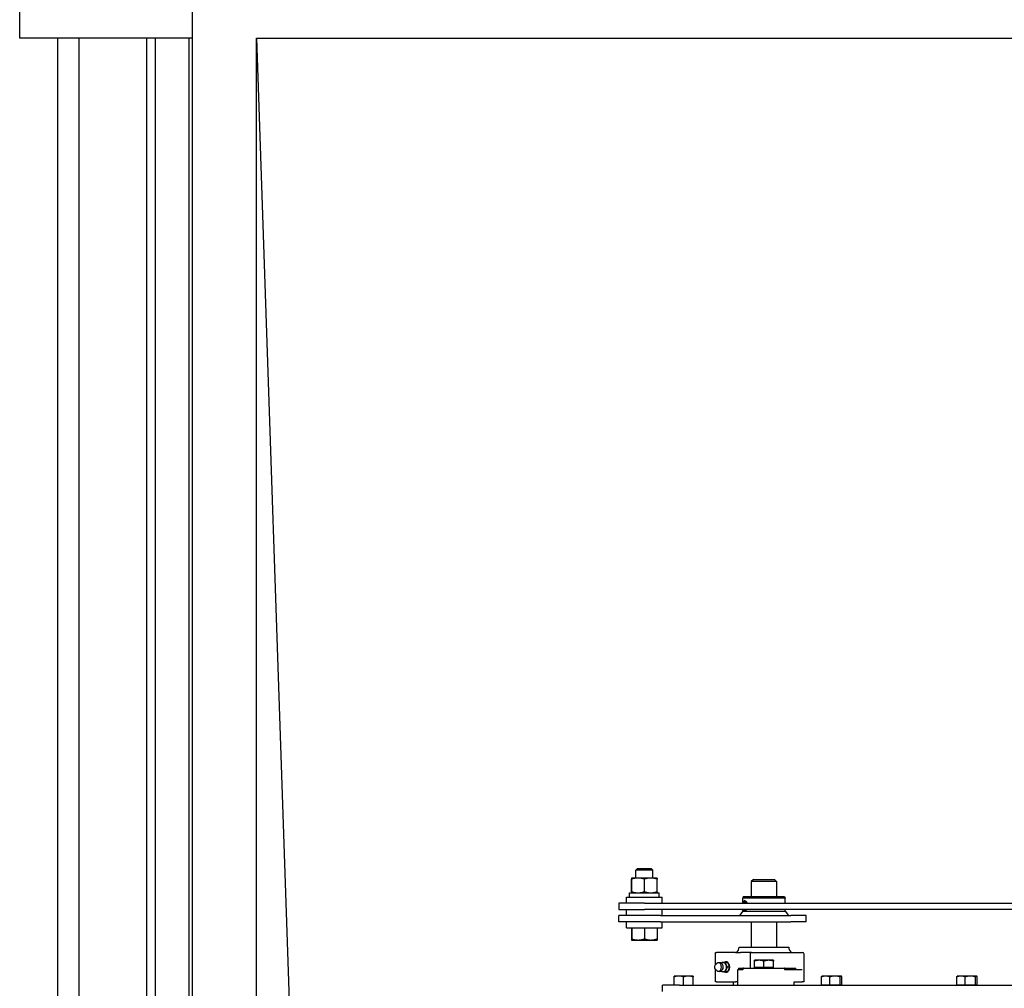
# Model space of a CAD drawing. Header units: inches. Extents: x 24 to 1128, y -69 to 748.
# Tile 589 of 656: x 503 to 532, y 642 to 670. Entities that reach past the tile are written whole.
import ezdxf

# ---------------------------------------------------------------- set-up
doc = ezdxf.new("R2010")
doc.units = ezdxf.units.IN
doc.header["$LTSCALE"] = 32
doc.header["$MEASUREMENT"] = 0
doc.layers.add('Visible (ANSI)', color=7, linetype='Continuous', lineweight=30)

msp = doc.modelspace()

# ---------------------------------------------------------------- linework, layer by layer
at = {"layer": 'Visible (ANSI)'}
for p, q in [((503.15563, 669.66853), (503.15563, 671.58853)), ((508.25563, 671.56853), (508.25563, 557.01853)), ((508.25563, 669.66853), (503.15563, 669.66853)), ((504.28063, 558.91853), (504.28063, 669.66853)), ((504.90563, 669.66853), (504.90563, 558.91853)), ((506.90563, 669.66853), (506.90563, 558.91853)), ((507.15563, 669.66853), (507.15563, 558.91853)), ((508.15563, 669.66853), (508.15563, 558.91853)), ((510.15563, 669.66853), (564.15563, 669.66853)), ((510.15563, 558.91853), (510.15563, 669.66853)), ((510.15563, 669.66853), (511.15563, 640.29353)), ((521.41729, 645.11653), (521.3701, 645.07076)), ((521.8701, 645.07076), (521.3701, 645.07076)), ((521.3701, 644.83553), (521.3701, 645.07076)), ((521.41729, 645.11653), (521.82291, 645.11653)), ((521.82291, 645.11653), (521.8701, 645.07076)), ((521.8701, 644.83553), (521.8701, 645.07076)), ((521.24449, 644.43102), (521.24449, 644.80204)), ((521.43352, 644.83553), (521.2451, 644.83553)), ((521.2451, 644.83553), (521.2451, 644.83553)), ((521.2451, 644.83553), (521.2451, 644.83553)), ((521.24571, 644.43102), (521.24571, 644.80204)), ((521.80852, 644.83553), (521.43352, 644.83553)), ((521.62133, 644.43102), (521.62133, 644.80204)), ((521.9951, 644.83553), (521.80852, 644.83553)), ((521.9951, 644.83553), (521.9951, 644.83553)), ((521.99571, 644.43102), (521.99571, 644.80204)), ((524.84313, 644.79353), (524.78063, 644.73103)), ((525.53063, 644.73103), (524.78063, 644.73103)), ((524.78063, 644.73103), (524.78063, 644.29353)), ((524.84313, 644.79353), (525.46813, 644.79353)), ((525.46813, 644.79353), (525.53063, 644.73103)), ((525.53063, 644.73103), (525.53063, 644.29353)), ((521.1856, 644.39753), (522.0546, 644.39753)), ((521.1856, 644.27253), (521.1856, 644.39753)), ((521.2451, 644.39753), (521.2451, 644.39753)), ((521.9951, 644.39753), (521.9951, 644.39753)), ((522.0546, 644.27253), (522.0546, 644.39753)), ((521.6201, 644.09553), (520.8701, 644.09553)), ((520.8701, 644.09553), (520.8701, 643.90803)), ((521.0886, 644.27253), (522.1516, 644.27253)), ((521.0886, 644.09553), (521.0886, 644.27253)), ((521.6201, 644.09553), (545.6201, 644.09553)), ((522.1516, 644.09553), (522.1516, 644.27253)), ((524.5457, 644.29353), (524.53063, 644.23728)), ((525.78063, 644.23728), (524.53063, 644.23728)), ((524.53063, 644.09553), (524.53063, 644.23728)), ((524.5457, 644.29353), (525.76556, 644.29353)), ((525.76556, 644.29353), (525.78063, 644.23728)), ((525.78063, 644.09553), (525.78063, 644.23728)), ((520.8701, 643.90803), (521.6201, 643.90803)), ((521.0886, 643.73103), (521.0886, 643.90803)), ((545.6201, 643.90803), (521.6201, 643.90803)), ((522.1516, 643.73103), (522.1516, 643.90803)), ((524.53063, 643.85282), (524.43376, 643.73103)), ((524.53063, 643.85282), (524.53063, 643.90803)), ((524.53063, 643.85282), (524.58516, 643.85282)), ((524.58516, 643.85282), (525.78063, 643.85282)), ((525.78063, 643.85282), (525.78063, 643.90803)), ((525.78063, 643.85282), (525.8775, 643.73103)), ((522.09474, 643.73103), (520.8701, 643.73103)), ((520.8701, 643.54353), (520.8701, 643.73103)), ((522.09474, 643.54353), (520.8701, 643.54353)), ((521.0886, 643.36653), (521.0886, 643.54353)), ((522.09474, 643.73103), (525.9467, 643.73103)), ((522.09474, 643.54353), (525.9467, 643.54353)), ((522.1516, 643.36653), (522.1516, 643.54353)), ((524.78063, 643.54353), (524.78063, 642.79353)), ((525.53063, 643.54353), (525.53063, 642.79353)), ((526.40563, 643.73103), (525.9467, 643.73103)), ((526.40563, 643.54353), (525.9467, 643.54353)), ((526.40563, 643.54353), (526.40563, 643.73103)), ((521.0886, 643.36653), (522.1516, 643.36653)), ((521.24449, 643.36653), (521.24449, 643.03602)), ((521.24571, 643.36653), (521.24571, 643.03602)), ((521.62133, 643.36653), (521.62133, 643.03602)), ((521.99571, 643.36653), (521.99571, 643.03602)), ((521.2451, 643.00253), (521.2451, 643.00253)), ((521.2451, 643.00253), (521.43352, 643.00253)), ((521.2451, 643.00253), (521.2451, 643.00253)), ((521.43352, 643.00253), (521.80852, 643.00253)), ((521.80852, 643.00253), (521.9951, 643.00253)), ((521.9951, 643.00253), (521.9951, 643.00253)), ((523.72165, 642.63728), (523.75094, 642.63728)), ((523.72165, 642.27137), (523.72165, 642.63728)), ((524.31662, 642.63728), (523.75094, 642.63728)), ((524.31662, 642.63728), (524.45804, 642.63728)), ((524.42138, 642.79353), (525.88988, 642.79353)), ((524.78672, 642.63728), (524.45804, 642.63728)), ((524.78672, 642.63728), (526.29313, 642.63728)), ((524.08133, 642.3407), (524.01522, 642.3407)), ((524.74756, 642.58728), (524.74756, 642.16853)), ((525.01501, 642.40291), (524.87438, 642.40291)), ((524.87438, 642.19353), (524.87438, 642.37779)), ((525.29626, 642.40291), (525.01501, 642.40291)), ((525.15563, 642.19353), (525.15563, 642.37779)), ((525.43688, 642.40291), (525.29626, 642.40291)), ((525.43688, 642.19353), (525.43688, 642.37779)), ((526.34313, 641.76853), (526.34313, 642.58728)), ((523.72165, 641.76853), (523.72165, 642.13444)), ((523.72914, 642.27928), (523.76144, 642.30867)), ((523.72914, 642.12653), (523.76144, 642.09714)), ((524.08133, 642.06511), (524.01522, 642.06511)), ((524.13759, 642.2029), (524.07148, 642.2029)), ((524.37353, 642.11853), (524.37353, 641.66853)), ((524.53541, 642.11853), (524.37353, 642.11853)), ((524.40221, 642.16853), (524.40221, 642.11853)), ((524.40221, 642.16853), (524.53541, 642.16853)), ((524.53541, 642.16853), (524.53541, 642.11853)), ((524.54651, 642.16853), (524.53541, 642.16853)), ((524.54651, 642.16853), (525.76475, 642.16853)), ((525.15563, 642.19353), (524.87438, 642.19353)), ((524.90251, 642.19353), (524.90251, 642.16853)), ((525.43688, 642.19353), (525.15563, 642.19353)), ((525.40876, 642.19353), (525.40876, 642.16853)), ((525.77586, 642.16853), (525.76475, 642.16853)), ((525.77586, 642.16853), (526.10012, 642.16853)), ((525.77586, 642.11853), (525.77586, 642.16853)), ((526.28474, 642.11853), (525.77586, 642.11853)), ((526.10012, 642.11853), (526.10012, 642.16853)), ((522.64013, 641.93653), (522.49963, 641.93653)), ((522.49963, 641.66853), (522.49963, 641.91143)), ((522.92113, 641.93653), (522.64013, 641.93653)), ((522.78063, 641.66853), (522.78063, 641.91143)), ((523.06163, 641.93653), (522.92113, 641.93653)), ((523.06163, 641.66853), (523.06163, 641.91143)), ((523.75094, 641.76853), (523.72165, 641.76853)), ((523.75094, 641.76853), (524.31662, 641.76853)), ((524.2582, 641.66853), (524.2582, 641.76853)), ((524.37243, 641.76853), (524.31662, 641.76853)), ((524.37243, 641.76853), (524.37243, 641.66853)), ((526.05086, 641.76853), (526.28474, 641.76853)), ((526.05086, 641.66853), (526.05086, 641.76853)), ((526.05307, 641.66853), (526.05307, 641.76853)), ((526.34313, 641.76853), (526.28474, 641.76853)), ((526.85238, 641.66853), (526.85238, 641.91144)), ((526.87463, 641.93653), (526.871, 641.93444)), ((526.97817, 641.93653), (526.87463, 641.93653)), ((527.25558, 641.93653), (526.97817, 641.93653)), ((527.10396, 641.66853), (527.10396, 641.91144)), ((527.43305, 641.93653), (527.25558, 641.93653)), ((527.40721, 641.66853), (527.40721, 641.91144)), ((527.43663, 641.93653), (527.43305, 641.93653)), ((527.43663, 641.93653), (527.44027, 641.93444)), ((527.45888, 641.66853), (527.45888, 641.91144)), ((530.85238, 641.66853), (530.85238, 641.91144)), ((530.87463, 641.93653), (530.871, 641.93444)), ((530.97817, 641.93653), (530.87463, 641.93653)), ((531.25558, 641.93653), (530.97817, 641.93653)), ((531.10396, 641.66853), (531.10396, 641.91144)), ((531.43305, 641.93653), (531.25558, 641.93653)), ((531.40721, 641.66853), (531.40721, 641.91144)), ((531.43663, 641.93653), (531.43305, 641.93653)), ((531.43663, 641.93653), (531.44027, 641.93444)), ((531.45888, 641.66853), (531.45888, 641.91144)), ((522.65563, 641.66853), (522.15563, 641.66853)), ((522.15563, 641.48103), (522.15563, 641.66853)), ((522.65563, 641.66853), (551.65563, 641.66853)), ((526.97817, 641.66853), (526.85238, 641.66853)), ((526.87463, 641.66853), (526.87463, 641.66853)), ((527.10396, 641.66853), (526.97817, 641.66853)), ((527.25558, 641.66853), (527.10396, 641.66853)), ((527.40721, 641.66853), (527.25558, 641.66853)), ((527.43305, 641.66853), (527.40721, 641.66853)), ((527.45888, 641.66853), (527.43305, 641.66853)), ((527.43663, 641.66853), (527.43663, 641.66853)), ((530.97817, 641.66853), (530.85238, 641.66853)), ((530.87463, 641.66853), (530.87463, 641.66853)), ((531.10396, 641.66853), (530.97817, 641.66853)), ((531.25558, 641.66853), (531.10396, 641.66853)), ((531.40721, 641.66853), (531.25558, 641.66853)), ((531.43305, 641.66853), (531.40721, 641.66853)), ((531.45888, 641.66853), (531.43305, 641.66853)), ((531.43663, 641.66853), (531.43663, 641.66853))]:
    msp.add_line(p, q, dxfattribs=at)
for centre, radius, start, end in [((524.23388, 642.79353), 0.1875, 303.55731, 0), ((526.07738, 642.79353), 0.1875, 180, 236.44269), ((526.29313, 642.58728), 0.05, 0, 90), ((523.82625, 642.2029), 0.12795, 35.043536, 105.134486), ((523.82625, 642.2029), 0.12795, 254.865514, 324.956464)]:
    msp.add_arc(centre, radius, start, end, dxfattribs=at)
for centre, major_axis, ratio, start_param, end_param in [((524.59157, 644.01228), (0, 0.15625), 0.40848832, 0.6410601, 1.00889045), ((524.58516, 644.01228), (0, 0.1232), 0.40848832, 5.45434424, 7.11202637), ((524.59157, 644.01228), (0, 0.15625), 0.40848832, 0.0499045, 0.6410601), ((524.59157, 644.01228), (0, -0.15625), 0.40848832, 2.13270221, 2.50053255), ((524.59157, 644.01228), (0, 0.15625), 0.40848832, 2.30123975, 2.50053255), ((524.59157, 644.01228), (0, -0.15625), 0.40848832, 5.6421252, 6.23328081), ((524.58516, 644.01228), (0, -0.1232), 0.40848832, 5.72117409, 6.84519653), ((524.59157, 644.01228), (0, -0.15625), 0.40848832, 0.6410601, 0.8403529), ((523.80954, 642.2029), (0, 0.12575), 0.70710678, 2.5699821, 6.85479586), ((523.95026, 642.2029), (0, 0.1378), 0.70710678, 0, 0.63680804), ((523.95026, 642.2029), (0, 0.1378), 0.70710678, 5.23598776, 6.28318531), ((524.03378, 642.2029), (0, -0.15625), 0.70710678, 5.79224464, 9.91571863), ((523.95026, 642.2029), (0, -0.1378), 0.70710678, 5.64637727, 6.28318531), ((523.87863, 642.2029), (0, -0.10433), 0.70710678, 0.78949219, 2.35210046), ((523.95026, 642.2029), (0, -0.1378), 0.70710678, 0, 1.04719755), ((523.95026, 642.2029), (0, -0.1378), 0.70710678, 1.04719755, 2.0943951), ((524.05588, 642.2029), (0, -0.125), 0.70710678, 0.50126686, 2.6403258)]:
    msp.add_ellipse(centre, major_axis=major_axis, ratio=ratio, start_param=start_param, end_param=end_param, dxfattribs=at)
for points, weights in [([(521.2451, 644.83553), (521.24482, 644.83553), (521.24449, 644.80204)], [1, 1.0379548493, 1]), ([(521.24571, 644.80204), (521.24539, 644.83553), (521.2451, 644.83553)], [1, 1.0379548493, 1]), ([(521.43352, 644.83553), (521.34636, 644.83553), (521.24571, 644.80204)], [1, 1.0379548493, 1]), ([(521.62133, 644.80204), (521.52068, 644.83553), (521.43352, 644.83553)], [1, 1.0379548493, 1]), ([(521.80852, 644.83553), (521.72164, 644.83553), (521.62133, 644.80204)], [1, 1.0379548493, 1]), ([(521.99571, 644.80204), (521.89539, 644.83553), (521.80852, 644.83553)], [1, 1.0379548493, 1]), ([(521.9951, 644.83553), (521.99538, 644.83537), (521.99571, 644.80204)], [1.00038481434, 1.03776145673, 1]), ([(521.24449, 644.43102), (521.24482, 644.39753), (521.2451, 644.39753)], [1, 1.0379548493, 1]), ([(521.2451, 644.39753), (521.24539, 644.39753), (521.24571, 644.43102)], [1, 1.0379548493, 1]), ([(521.24571, 644.43102), (521.34636, 644.39753), (521.43352, 644.39753)], [1, 1.0379548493, 1]), ([(521.43352, 644.39753), (521.52068, 644.39753), (521.62133, 644.43102)], [1, 1.0379548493, 1]), ([(521.62133, 644.43102), (521.72164, 644.39753), (521.80852, 644.39753)], [1, 1.0379548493, 1]), ([(521.80852, 644.39753), (521.89539, 644.39753), (521.99571, 644.43102)], [1, 1.0379548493, 1]), ([(521.99571, 644.43102), (521.99538, 644.39769), (521.9951, 644.39753)], [1, 1.03776145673, 1.00038481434]), ([(521.24449, 643.03602), (521.24482, 643.00253), (521.2451, 643.00253)], [1, 1.0379548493, 1]), ([(521.2451, 643.00253), (521.24539, 643.00253), (521.24571, 643.03602)], [1, 1.0379548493, 1]), ([(521.24571, 643.03602), (521.34636, 643.00253), (521.43352, 643.00253)], [1, 1.0379548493, 1]), ([(521.43352, 643.00253), (521.52068, 643.00253), (521.62133, 643.03602)], [1, 1.0379548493, 1]), ([(521.62133, 643.03602), (521.72164, 643.00253), (521.80852, 643.00253)], [1, 1.0379548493, 1]), ([(521.80852, 643.00253), (521.89539, 643.00253), (521.99571, 643.03602)], [1, 1.0379548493, 1]), ([(521.99571, 643.03602), (521.99538, 643.00269), (521.9951, 643.00253)], [1, 1.03776145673, 1.00038481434]), ([(523.88729, 642.31536), (523.89422, 642.32751), (523.90271, 642.3407)], [1.01723833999, 1.0132325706, 1]), ([(523.90271, 642.3407), (523.92416, 642.3407), (523.95026, 642.3407)], [1, 1.0379548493, 1]), ([(523.95026, 642.3407), (523.97637, 642.3407), (524.01522, 642.3407)], [1, 1.0379548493, 1]), ([(524.01522, 642.3407), (524.02159, 642.30378), (524.03465, 642.2718)], [1, 1.0379548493, 1]), ([(524.11816, 642.2718), (524.10511, 642.30378), (524.08133, 642.3407)], [1, 1.0379548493, 1]), ([(524.87438, 642.37779), (524.87438, 642.40291), (524.87438, 642.40291)], [1, 1.0379548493, 1]), ([(525.01501, 642.40291), (524.94974, 642.40291), (524.87438, 642.37779)], [1, 1.0379548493, 1]), ([(525.15563, 642.37779), (525.08027, 642.40291), (525.01501, 642.40291)], [1, 1.0379548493, 1]), ([(525.29626, 642.40291), (525.23099, 642.40291), (525.15563, 642.37779)], [1, 1.0379548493, 1]), ([(525.43688, 642.37779), (525.36152, 642.40291), (525.29626, 642.40291)], [1, 1.0379548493, 1]), ([(525.43688, 642.40291), (525.43688, 642.40291), (525.43688, 642.37779)], [1, 1.0379548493, 1]), ([(523.90271, 642.06511), (523.89422, 642.0783), (523.88729, 642.09045)], [1, 1.0132325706, 1.01723833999]), ([(523.95026, 642.06511), (523.92416, 642.06511), (523.90271, 642.06511)], [1, 1.0379548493, 1]), ([(524.01522, 642.06511), (523.97637, 642.06511), (523.95026, 642.06511)], [1, 1.0379548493, 1]), ([(524.03465, 642.13401), (524.02159, 642.10203), (524.01522, 642.06511)], [1, 1.0379548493, 1]), ([(524.03465, 642.2718), (524.0477, 642.23983), (524.07148, 642.2029)], [1, 1.0379548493, 1]), ([(524.07148, 642.2029), (524.0477, 642.16598), (524.03465, 642.13401)], [1, 1.0379548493, 1]), ([(524.08133, 642.06511), (524.10511, 642.10203), (524.11816, 642.13401)], [1, 1.0379548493, 1]), ([(524.13759, 642.2029), (524.13122, 642.23983), (524.11816, 642.2718)], [1, 1.0379548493, 1]), ([(524.11816, 642.13401), (524.13122, 642.16598), (524.13759, 642.2029)], [1, 1.0379548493, 1]), ([(522.49963, 641.91143), (522.49963, 641.93653), (522.49963, 641.93653)], [1, 1.0379548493, 1]), ([(522.64013, 641.93653), (522.57493, 641.93653), (522.49963, 641.91143)], [1, 1.0379548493, 1]), ([(522.78063, 641.91143), (522.70534, 641.93653), (522.64013, 641.93653)], [1, 1.0379548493, 1]), ([(522.92113, 641.93653), (522.85593, 641.93653), (522.78063, 641.91143)], [1, 1.0379548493, 1]), ([(523.06163, 641.91143), (522.98634, 641.93653), (522.92113, 641.93653)], [1, 1.0379548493, 1]), ([(523.06163, 641.93653), (523.06163, 641.93653), (523.06163, 641.91143)], [1, 1.0379548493, 1]), ([(526.97817, 641.93653), (526.91979, 641.93653), (526.85238, 641.91144)], [1, 1.0379548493, 1]), ([(526.85238, 641.91144), (526.8623, 641.92941), (526.871, 641.93444)], [1, 1.02689674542, 1.01567267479]), ([(527.10396, 641.91144), (527.03655, 641.93653), (526.97817, 641.93653)], [1, 1.0379548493, 1]), ([(527.25558, 641.93653), (527.18521, 641.93653), (527.10396, 641.91144)], [1, 1.0379548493, 1]), ([(527.40721, 641.91144), (527.32595, 641.93653), (527.25558, 641.93653)], [1, 1.0379548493, 1]), ([(527.43305, 641.93653), (527.42105, 641.93653), (527.40721, 641.91144)], [1, 1.0379548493, 1]), ([(527.45888, 641.91144), (527.44504, 641.93653), (527.43305, 641.93653)], [1, 1.0379548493, 1]), ([(530.97817, 641.93653), (530.91979, 641.93653), (530.85238, 641.91144)], [1, 1.0379548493, 1]), ([(530.85238, 641.91144), (530.8623, 641.92941), (530.871, 641.93444)], [1, 1.02689674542, 1.01567267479]), ([(531.10396, 641.91144), (531.03655, 641.93653), (530.97817, 641.93653)], [1, 1.0379548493, 1]), ([(531.25558, 641.93653), (531.18521, 641.93653), (531.10396, 641.91144)], [1, 1.0379548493, 1]), ([(531.40721, 641.91144), (531.32595, 641.93653), (531.25558, 641.93653)], [1, 1.0379548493, 1]), ([(531.43305, 641.93653), (531.42105, 641.93653), (531.40721, 641.91144)], [1, 1.0379548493, 1]), ([(531.45888, 641.91144), (531.44504, 641.93653), (531.43305, 641.93653)], [1, 1.0379548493, 1])]:
    msp.add_rational_spline(points, weights, degree=2, dxfattribs=at)
for points, knots in [([(524.5534, 644.13751), (524.55615, 644.1451), (524.55946, 644.15161), (524.56948, 644.16457), (524.57711, 644.16853), (524.58516, 644.16853)], [1.558374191, 1.558374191, 1.558374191, 1.558374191, 1.652058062, 1.652058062, 1.802233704, 1.802233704, 1.802233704, 1.802233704]), ([(524.58516, 644.16853), (524.59321, 644.16853), (524.60271, 644.16457), (524.61821, 644.15161), (524.62418, 644.1451), (524.62974, 644.13751)], [1.802233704, 1.802233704, 1.802233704, 1.802233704, 1.952409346, 1.952409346, 2.046093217, 2.046093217, 2.046093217, 2.046093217]), ([(524.62974, 644.13751), (524.63309, 644.13293), (524.6363, 644.12797), (524.64384, 644.11478), (524.64822, 644.10557), (524.65206, 644.09551)], [2.046093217, 2.046093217, 2.046093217, 2.046093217, 2.102584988, 2.102584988, 2.189299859, 2.189299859, 2.189299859, 2.189299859]), ([(524.58516, 643.85603), (524.57711, 643.85603), (524.56948, 643.85999), (524.55946, 643.87295), (524.55615, 643.87946), (524.5534, 643.88705)], [0.600744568, 0.600744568, 0.600744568, 0.600744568, 0.75092021, 0.75092021, 0.844604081, 0.844604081, 0.844604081, 0.844604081]), ([(524.62974, 643.88705), (524.62418, 643.87946), (524.61821, 643.87295), (524.60271, 643.85999), (524.59321, 643.85603), (524.58516, 643.85603)], [2.759863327, 2.759863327, 2.759863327, 2.759863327, 2.853547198, 2.853547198, 3.00372284, 3.00372284, 3.00372284, 3.00372284]), ([(524.64267, 643.90804), (524.64156, 643.90588), (524.64042, 643.9038), (524.6363, 643.89659), (524.63309, 643.89163), (524.62974, 643.88705)], [2.6815893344, 2.6815893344, 2.6815893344, 2.6815893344, 2.7033715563, 2.7033715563, 2.7598633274, 2.7598633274, 2.7598633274, 2.7598633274]), ([(524.78672, 642.63728), (524.78171, 642.63728), (524.77579, 642.63575), (524.76672, 642.63074), (524.76189, 642.62651), (524.75521, 642.61761), (524.75209, 642.61149), (524.74862, 642.60026), (524.74756, 642.59325), (524.74756, 642.58728)], [-0.198415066, -0.198415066, -0.198415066, -0.198415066, -0.144401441, -0.144401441, -0.093393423, -0.093393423, -0.045517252, -0.045517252, 0, 0, 0, 0]), ([(523.72914, 642.12653), (523.72313, 642.13199), (523.71787, 642.13871), (523.70906, 642.15414), (523.70558, 642.16289), (523.70078, 642.18146), (523.69949, 642.19127), (523.69921, 642.21096), (523.70022, 642.22083), (523.70449, 642.23966), (523.70774, 642.24863), (523.71623, 642.26473), (523.72145, 642.27188), (523.72803, 642.27826), (523.72858, 642.27878), (523.72914, 642.27928)], [1.6188081, 1.6188081, 1.6188081, 1.6188081, 1.93911213, 1.93911213, 2.26780621, 2.26780621, 2.59799076, 2.59799076, 2.92809932, 2.92809932, 3.25829127, 3.25829127, 3.58739104, 3.58739104, 3.61717965, 3.61717965, 3.61717965, 3.61717965]), ([(523.89275, 642.31401), (523.89275, 642.31401), (523.89246, 642.31377), (523.8917, 642.31327), (523.89153, 642.31317), (523.89135, 642.31306)], [3.669506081, 3.669506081, 3.669506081, 3.669506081, 3.759449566, 3.759449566, 3.780602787, 3.780602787, 3.780602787, 3.780602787]), ([(523.89135, 642.09275), (523.89153, 642.09264), (523.8917, 642.09254), (523.89246, 642.09204), (523.89275, 642.0918), (523.89275, 642.0918)], [1.455384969, 1.455384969, 1.455384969, 1.455384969, 1.47653819, 1.47653819, 1.566481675, 1.566481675, 1.566481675, 1.566481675])]:
    msp.add_open_spline(points, degree=3, knots=knots, dxfattribs=at)

doc.saveas('drawing.dxf')
